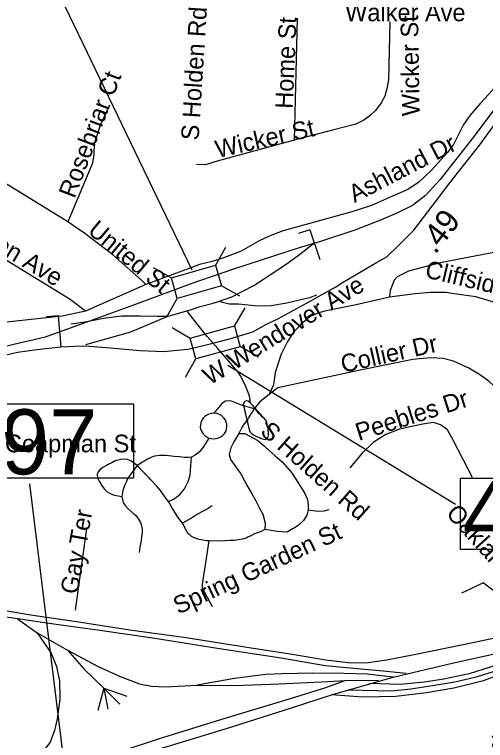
# Model space of a CAD drawing. Extents: x 1662474 to 1856135, y 779280 to 917889.
# Drawn here: x 1748354 to 1750894, y 841234 to 845145 of the extents above; entities that cross this region are included whole.
import ezdxf

# ---------------------------------------------------------------- set-up
doc = ezdxf.new("R2010")
doc.units = 0
for name, color, linetype in [('Exist Hydrographic Misc Water Feature', 7, 'Continuous'), ('Exist Railroad Mainline', 7, 'Continuous'), ('Exist Railroad Siding', 7, 'Continuous'), ('Exist Road Non-System Type 51', 7, 'Continuous'), ('Exist Road Non-System Type 51 Label', 7, 'Continuous'), ('Exist Road Secondary Mileage Tenths English Label', 7, 'Continuous'), ('Exist Road Secondary Structure Cantilever Sign CELL', 7, 'Continuous'), ('Exist Road Secondary Structure Culvert Number Label', 7, 'Continuous'), ('Exist Road Secondary Structure Standard Bridge CELL', 7, 'Continuous'), ('Exist Road Secondary Structure Standard Bridge Number Label', 7, 'Continuous'), ('Exist Road Secondary Type 51 Divided Attributed', 7, 'Continuous'), ('Exist Road Secondary Type 51 Label', 7, 'Continuous')]:
    doc.layers.add(name, color=color, linetype=linetype)

msp = doc.modelspace()

# ---------------------------------------------------------------- linework, layer by layer
at = {"layer": 'Exist Hydrographic Misc Water Feature'}
for points in [[(1749627, 843050.2), (1749625.2, 843070.3), (1749621.3, 843088.3), (1749613.5, 843108.3), (1749595.8, 843152.5), (1749572.2, 843198.7), (1749558.3, 843220.8), (1749548.5, 843232.9), (1749510.7, 843277.3), (1749451.3, 843345.7), (1749393.9, 843410.2), (1749330.5, 843488.8), (1749287, 843545.1)], [(1749627, 843050.2), (1749621, 843056.2), (1749615.1, 843062.3), (1749603, 843064.4), (1749596.9, 843060.4), (1749593, 843056.5), (1749586.8, 843044.5), (1749590.9, 843030.5), (1749596.6, 843010.4), (1749604.2, 842976.3), (1749608.1, 842960.3), (1749612, 842938.3), (1749615.9, 842922.3), (1749621.7, 842904.2), (1749625.8, 842894.2), (1749631.5, 842888.1), (1749643.6, 842880), (1749655.5, 842873.9), (1749677.4, 842863.7), (1749689.3, 842859.7), (1749699.4, 842857.5), (1749707.4, 842855.5), (1749717.4, 842863.4), (1749721.5, 842869.4), (1749723.6, 842877.4), (1749723.8, 842891.3), (1749721.7, 842903.4), (1749721.7, 842913.3), (1749718, 842923.4), (1749713.9, 842933.5), (1749712.1, 842941.5), (1749712.1, 842947.5), (1749712.3, 842955.5), (1749708.2, 842961.5), (1749698.4, 842971.6), (1749692.4, 842975.7), (1749682.4, 842985.7), (1749672.5, 842995.8), (1749668.6, 842999.9), (1749660.6, 843009.9), (1749656.7, 843016), (1749648.7, 843028), (1749636.8, 843040.1), (1749627, 843050.2)], [(1749627, 843050.2), (1749615.1, 843062.3), (1749603, 843064.4), (1749596.9, 843060.4), (1749593, 843056.5), (1749586.8, 843044.5), (1749612, 842938.3), (1749615.9, 842922.3), (1749621.7, 842904.2), (1749625.8, 842894.2), (1749631.5, 842888.1), (1749643.6, 842880), (1749655.5, 842873.9), (1749677.4, 842863.7), (1749689.3, 842859.7), (1749707.4, 842855.5), (1749717.4, 842863.4), (1749721.5, 842869.4), (1749723.6, 842877.4), (1749723.8, 842891.3), (1749721.7, 842913.3), (1749712.3, 842955.5), (1749708.2, 842961.5), (1749648.7, 843028), (1749627, 843050.2)]]:
    msp.add_lwpolyline(points, dxfattribs=at)
at = {"layer": 'Exist Railroad Mainline'}
msp.add_line((1750063.7, 841479.2), (1750396.2, 841575.5), dxfattribs=at)
for points in [[(1747625.2, 842037.4), (1747907.2, 841991.9), (1748194.9, 841952.2), (1748452.3, 841908.9), (1748688.3, 841875.5), (1748975.9, 841829.6), (1749279.6, 841788), (1749595.4, 841737.9), (1749851.3, 841698.5), (1750033.1, 841667.6), (1750168.7, 841652.7), (1750262.9, 841654), (1750361, 841667.5), (1750501.1, 841694.8), (1750773.4, 841751.3), (1750987.6, 841795.8), (1751069.9, 841808.9), (1751134.2, 841807), (1751196.9, 841791.9), (1751235.6, 841770.4), (1751175.1, 841716.8), (1751066.8, 841655.4)], [(1750396.2, 841575.5), (1750714.8, 841649.4), (1750991.2, 841711.7), (1751165.3, 841752.8)], [(1748380.8, 840945.3), (1748607.2, 841019.8), (1748933.9, 841124.1), (1749154.3, 841194.5), (1749502.8, 841300.6), (1749847.4, 841410.4), (1750063.7, 841479.2)]]:
    msp.add_lwpolyline(points, dxfattribs=at)
at = {"layer": 'Exist Railroad Siding'}
for p, q in [((1748370.5, 841889.2), (1748146.6, 841920.4)), ((1748370.5, 841889.2), (1748476, 841814.5)), ((1748476, 841814.5), (1748639.2, 841719.6)), ((1750138.2, 841556.8), (1750316.4, 841557.8)), ((1748836.2, 841516.4), (1748803.6, 841394.6)), ((1748836.2, 841516.4), (1748857.6, 841402.4)), ((1748836.2, 841516.4), (1748921.8, 841429.9)), ((1748836.2, 841516.4), (1748960.1, 841471.8))]:
    msp.add_line(p, q, dxfattribs=at)
for points in [[(1750466.6, 841595.1), (1750342.4, 841607.8), (1750202.8, 841620.5), (1750028.9, 841635.5), (1749793, 841677.1), (1749459.3, 841726.9), (1749099.7, 841785.1), (1748814, 841826.7), (1748566.2, 841860), (1748370.5, 841889.2)], [(1748476, 841814.5), (1748551.2, 841704), (1748579.9, 841631.6), (1748596.4, 841553.8), (1748599, 841455.6), (1748585, 841350.2), (1748569.6, 841286.8), (1748546.4, 841224.2), (1748488, 841146.7), (1748439.6, 841092.8), (1748387.5, 841045), (1748311.3, 840993.7), (1748238.7, 840960.1), (1748050.6, 840893), (1747759.7, 840796.8), (1747507.2, 840710.4), (1747196.8, 840604.1), (1747006.4, 840537.1), (1746924.2, 840497.8), (1746804, 840428.3), (1746586.9, 840263.7)], [(1748639.2, 841719.6), (1748728.7, 841619), (1748836.2, 841516.4)], [(1748639.2, 841719.6), (1748804.8, 841632.6), (1748924.5, 841577.9), (1749028.1, 841539.4), (1749093.8, 841526.9), (1749165.9, 841522.5), (1749340.1, 841531.4)], [(1750958.9, 841642.1), (1750806.6, 841592.7), (1750670.1, 841564), (1750563.7, 841547.5), (1750434.8, 841536), (1750266.2, 841540.1)], [(1750958.6, 841610), (1750836.4, 841572.8), (1750728.2, 841547.4), (1750608, 841528.2), (1750492.1, 841510.9), (1750388.1, 841499.8), (1750153.9, 841504.6)], [(1750396.2, 841575.5), (1750256.7, 841590.2), (1750132.7, 841594.7), (1749960.4, 841595.9), (1749798.6, 841592.9), (1749708.5, 841589.5), (1749540.4, 841568.3), (1749340.1, 841531.4)], [(1750960.3, 841584), (1750876.3, 841553.9), (1750723.9, 841515.6), (1750576, 841490.4), (1750411.5, 841471.1), (1750231.9, 841466.3), (1750063.7, 841479.2)], [(1748380.8, 840945.3), (1748437.1, 841001), (1748497.2, 841034.5), (1748743.7, 841115.2), (1749136.3, 841244.7), (1749491.1, 841354.7), (1749841.8, 841460.8), (1750028.1, 841517.4), (1750138.2, 841556.8)], [(1749340.1, 841531.4), (1749542.2, 841530.5), (1749780.4, 841538.8), (1750010.4, 841549.6), (1750138.2, 841556.8)]]:
    msp.add_lwpolyline(points, dxfattribs=at)
at = {"layer": 'Exist Road Non-System Type 51'}
for p, q in [((1749879.1, 845124.5), (1749861.5, 844467.4)), ((1749384.4, 844334.8), (1749335.8, 844336.1)), ((1749352, 843798.6), (1749305.1, 843779.9)), ((1749305.1, 843779.9), (1749061.5, 843691)), ((1749061.5, 843691), (1748737.9, 843546.9)), ((1749177, 843517.2), (1749308.5, 843555.9)), ((1749308.5, 843555.9), (1749356.2, 843571.9)), ((1749728.1, 843097.6), (1749678, 843057.9)), ((1749678, 843057.9), (1749645.8, 843020.4)), ((1748742.6, 842375.5), (1748680.4, 841936.4)), ((1750811.1, 842049.5), (1750764.9, 842028.2))]:
    msp.add_line(p, q, dxfattribs=at)
for points in [[(1751034.6, 845090.7), (1751017.4, 844987.9), (1750978.5, 844824.6), (1750953.9, 844775.2), (1750931.9, 844737.2), (1750867.5, 844667.9), (1750810, 844601.2), (1750774.4, 844549.5), (1750722.1, 844444.8), (1750686.9, 844398.9), (1750600.6, 844304.6), (1750532.4, 844240.4), (1750471.6, 844200.7), (1750409.5, 844172.9), (1750279.6, 844115.7), (1750173.9, 844082), (1749803.2, 843979.9), (1749736.6, 843954.8), (1749678, 843926.9), (1749577, 843870.5), (1749477, 843832.2), (1749412.4, 843813.2), (1749352, 843798.6)], [(1750378.5, 845105.4), (1750371.6, 844792.8), (1750362.8, 844744), (1750351, 844704.6), (1750331, 844669.4), (1750301.6, 844626.9), (1750270.1, 844598.4), (1750237.6, 844576), (1750194.2, 844554.5), (1750069.4, 844521.2), (1749861.5, 844467.4)], [(1748866.5, 844656.4), (1748818.8, 844553.2), (1748784.6, 844447.7), (1748781.6, 844392), (1748773.9, 844343.8), (1748641.9, 844028.8)], [(1748641.9, 844028.8), (1748346.9, 844209.1), (1747738.6, 844579.7)], [(1749861.5, 844467.4), (1749446.5, 844354.8), (1749384.4, 844334.8)], [(1748737.9, 843546.9), (1748655.1, 843609.1), (1747563.6, 844277.6)], [(1749061.5, 843691), (1749038.6, 843714.4), (1748884.4, 843850.6), (1748733.4, 843965.2), (1748641.9, 844028.8)], [(1751276.1, 843965.8), (1751155.4, 843904.9), (1750650.1, 843807.2), (1750478.2, 843761.4), (1750446, 843746.4), (1750416.4, 843730.6), (1750402.1, 843712.8), (1750392.6, 843689.7), (1750380.9, 843657.9), (1750376.1, 843621.9)], [(1749455.1, 843598.6), (1749526.1, 843623.5), (1749644.6, 843684.9), (1749818.6, 843800.7), (1749883.2, 843846.4), (1749973, 843916.4)], [(1751341.2, 843403.9), (1751037.6, 843557.4), (1750957, 843589.7), (1750842.4, 843624.4), (1750725.8, 843640.9), (1750681.4, 843646.4), (1750594.9, 843647.9), (1750514.5, 843640.6), (1750376.1, 843621.9)], [(1749356.2, 843571.9), (1749425, 843590.2), (1749455.1, 843598.6)], [(1749982.8, 843632.2), (1749944.6, 843618.2), (1749822.9, 843589.2), (1749737.6, 843574.7), (1749665.6, 843574.4), (1749562.5, 843584.9), (1749512.4, 843584.9), (1749455.1, 843598.6)], [(1750376.1, 843621.9), (1750196.9, 843581.5), (1750035.8, 843547.7), (1750000.1, 843539), (1749948.9, 843518.2), (1749896.9, 843473.7), (1749853.9, 843426.7), (1749823.9, 843379.9), (1749791.6, 843314.9), (1749760.6, 843215.4), (1749750.1, 843150.4), (1749728.1, 843097.6)], [(1748737.9, 843546.9), (1748610.4, 843520.1), (1748160.5, 843471.6)], [(1749177, 843517.2), (1749122.9, 843517.2), (1749029.2, 843519.1), (1748933.4, 843520.4), (1748833.4, 843507), (1748735.5, 843488.1), (1748659.4, 843475.8)], [(1748738.6, 843366.4), (1748795.9, 843383.9), (1748981.1, 843436.1), (1749177, 843517.2)], [(1751134.1, 842800.7), (1751014.2, 843041.7), (1750966.6, 843119.1), (1750914.2, 843167.1), (1750867.8, 843201.5), (1750804, 843238.8), (1750721.4, 843277.9), (1750665.4, 843290.8), (1750599.8, 843296), (1750538.9, 843289.9), (1750502.9, 843286), (1750227.9, 843230.4), (1749774.1, 843134.2), (1749728.1, 843097.6)], [(1749645.8, 843020.4), (1749608.1, 843030.4), (1749578, 843040.9), (1749523.9, 843062.1), (1749511.4, 843063.7), (1749491.4, 843060.9), (1749474.4, 843051.1), (1749428.4, 842996.8)], [(1749645.8, 843020.4), (1749618.6, 842975), (1749614, 842968.2), (1749610, 842961.4), (1749600.4, 842949), (1749588.2, 842931.7), (1749576.4, 842912), (1749567.5, 842894.2), (1749564.6, 842887.9)], [(1749428.4, 842996.8), (1749415.2, 842996), (1749402.9, 842992), (1749390.6, 842987.1), (1749379.9, 842979.2), (1749370.9, 842969.5), (1749363.6, 842958.7), (1749358.6, 842946.9), (1749356.5, 842934.4), (1749356.2, 842921.4), (1749358.6, 842908.4), (1749363.6, 842897), (1749370.9, 842886), (1749379.9, 842876.6), (1749390.6, 842868.9), (1749402.9, 842863.2)], [(1749402.9, 842863.2), (1749415.2, 842859.8), (1749428.6, 842859), (1749442.4, 842860), (1749455.1, 842863.9), (1749466.8, 842869.8), (1749477.2, 842877.9), (1749485.9, 842887.6), (1749493, 842898.6), (1749497.4, 842910.9), (1749499.2, 842927.5), (1749499.2, 842932.2), (1749499, 842935.9), (1749497.4, 842944.9), (1749496.1, 842949), (1749494.6, 842952.7), (1749493, 842957.2), (1749490.9, 842960.9), (1749483.2, 842971.4), (1749480.1, 842974.4), (1749477.2, 842978.1), (1749473.9, 842980.5), (1749470.4, 842983.7), (1749467, 842986), (1749462.9, 842988.4), (1749458.9, 842990.2), (1749455.1, 842991.8), (1749450.8, 842993.1), (1749446.5, 842994.7), (1749442.4, 842995.8), (1749433.1, 842996.5), (1749428.4, 842996.8)], [(1750823.4, 842650.4), (1750722.1, 842848.5), (1750689.9, 842907), (1750652.2, 842934), (1750614.2, 842946.1), (1750556.5, 842938.2), (1750488, 842923.2), (1750429.6, 842910.2), (1750357.2, 842882.4), (1750288.2, 842838.5), (1750229.8, 842781.9), (1750162, 842702.9)], [(1749402.9, 842863.2), (1749384.9, 842834.6), (1749374.4, 842820.1), (1749365.9, 842806.8), (1749350.5, 842786.8), (1749327.6, 842770), (1749309.2, 842760.6)], [(1749564.6, 842887.9), (1749536.2, 842842.7), (1749520.5, 842810.2), (1749511.4, 842775.2), (1749519.2, 842747.9), (1749552, 842703.4), (1749574.1, 842669.5), (1749593, 842636.9), (1749608.1, 842605.7), (1749631, 842570), (1749656.2, 842524.1), (1749675.4, 842486), (1749693.8, 842452.7), (1749706.4, 842404.9), (1749704.2, 842370.8)], [(1749564.6, 842887.9), (1749596.9, 842887.1), (1749665.9, 842849.2), (1749702.1, 842819.1), (1749728.1, 842795.2), (1749760.1, 842767.4), (1749796.9, 842735.1), (1749847.9, 842676.9), (1749884.4, 842621.4), (1749919.8, 842564.2), (1749933.4, 842531.9), (1749938.6, 842502), (1749938.6, 842476.9)], [(1749016.4, 842714.9), (1748983.5, 842738.2), (1748960.1, 842749.8), (1748927.9, 842748.2), (1748897.8, 842739.6), (1748879.1, 842730.4), (1748859.6, 842720.4), (1748849.6, 842714.6), (1748830.2, 842703.6), (1748815.4, 842693.1), (1748805.6, 842681.2), (1748800.6, 842666.1), (1748802.4, 842649.5), (1748810.9, 842629.9), (1748824, 842608.4), (1748837.4, 842589.2), (1748852.4, 842575), (1748876.8, 842561.4), (1748892.8, 842555.6), (1748933.1, 842549)], [(1749309.2, 842760.6), (1749292.8, 842757.7), (1749270.6, 842758.2), (1749243.6, 842761.4), (1749214.5, 842763.9), (1749172, 842768.4), (1749135.5, 842769.8), (1749109.5, 842765), (1749094.9, 842760), (1749084.1, 842755.4), (1749071.5, 842749.2), (1749047.9, 842735.6), (1749016.4, 842714.9)], [(1749184.6, 842521.2), (1749210.9, 842534), (1749226.9, 842544.2), (1749247.9, 842560.6), (1749270.9, 842589.4), (1749290.9, 842628.8), (1749301.1, 842663.2), (1749305.9, 842713.9), (1749307.4, 842738.2), (1749309.2, 842760.6)], [(1749016.4, 842714.9), (1748985.1, 842674.2), (1748974.9, 842659.8), (1748964.1, 842643.2), (1748956, 842626.2), (1748948.9, 842611.5), (1748942.9, 842596.2), (1748938.1, 842581), (1748933.1, 842549)], [(1749184.6, 842521.2), (1749170.6, 842539), (1749140.8, 842579.7), (1749119.2, 842605.4), (1749088, 842639.9), (1749074.1, 842653.5), (1749068.4, 842660.9), (1749061.8, 842667.4), (1749057.9, 842671.4), (1749056, 842673.9), (1749016.4, 842714.9)], [(1748933.1, 842549), (1748940.2, 842515.9), (1748951.2, 842499.4), (1748965.9, 842483.4), (1748982, 842468.7), (1748998.2, 842454.5), (1749005.9, 842447.7), (1749018.4, 842432.2), (1749032.9, 842408.4), (1749039.1, 842391), (1749042.1, 842372.4), (1749042.1, 842352.4), (1749039.6, 842332.2), (1749036.6, 842312), (1749033.4, 842292.6), (1749030.8, 842276), (1749028.1, 842261.1), (1749027.1, 842247.2)], [(1749259.4, 842403.9), (1749234.1, 842437.2), (1749221.6, 842459), (1749206.4, 842484.4), (1749184.6, 842521.2)], [(1749420.9, 842498.6), (1749398, 842482.9), (1749367.8, 842467.4), (1749341.9, 842452.7), (1749308.5, 842431.9), (1749277, 842413.4), (1749259.4, 842403.9)], [(1749938.6, 842476.9), (1749930.5, 842446.9), (1749925.8, 842438), (1749911.9, 842419.6), (1749895.6, 842402.6), (1749877.8, 842388.4), (1749863.6, 842379.2), (1749853.6, 842373.7), (1749825, 842356.9), (1749769.9, 842360), (1749737.6, 842364.2), (1749704.2, 842370.8)], [(1749938.6, 842476.9), (1749989.6, 842469.5), (1750023.4, 842470.2), (1750051, 842478.4)], [(1749402.6, 842308.9), (1749390.1, 842309.4), (1749368.9, 842312.8), (1749350.1, 842316.4), (1749322.9, 842325.9), (1749308.8, 842333.5), (1749300.9, 842339.2), (1749291.1, 842347.7), (1749279.4, 842367.1), (1749259.4, 842403.9)], [(1749704.2, 842370.8), (1749680.1, 842357.7), (1749648.4, 842347.9), (1749629.1, 842335.9), (1749611.9, 842328.2), (1749604.2, 842324.1), (1749583.2, 842318.4), (1749561.2, 842314.4), (1749539.4, 842312), (1749516.4, 842310.4), (1749490.4, 842309.7), (1749463.1, 842308.1), (1749402.6, 842308.9)], [(1749402.6, 842308.9), (1749366.8, 842074.2), (1749367, 842055.9), (1749420.2, 841955.1)], [(1751123.6, 842009.4), (1751025.8, 842010.9), (1750961.8, 842027.5), (1750928.9, 842047.4), (1750881.4, 842083.7), (1750811.1, 842049.5)]]:
    msp.add_lwpolyline(points, dxfattribs=at)
at = {"layer": 'Exist Road Secondary Structure Cantilever Sign CELL'}
for p, q in [((1749946.3, 843985.4), (1749886.2, 843965)), ((1749946.3, 843985.4), (1750000.5, 843825.7)), ((1748589.4, 843522), (1748526.2, 843516.3)), ((1748589.4, 843522), (1748604.5, 843354.1))]:
    msp.add_line(p, q, dxfattribs=at)
at = {"layer": 'Exist Road Secondary Structure Culvert Number Label'}
msp.add_line((1748706.9, 840416.3), (1748437, 842616.4), dxfattribs=at)
msp.add_lwpolyline([(1747773.1, 843047.9), (1748995.8, 843047.9), (1748995.8, 842647.7), (1747773.1, 842647.7)], close=True, dxfattribs=at)
at = {"layer": 'Exist Road Secondary Structure Standard Bridge CELL'}
for p, q in [((1749438.8, 843793.3), (1749494.3, 843891.9)), ((1749101.3, 843782.4), (1749200, 843726.9)), ((1749469.4, 843684.3), (1749568, 843628.8)), ((1749175.7, 843516.8), (1749231.2, 843615.4)), ((1749541.2, 843466.6), (1749597.4, 843564.8)), ((1749203.7, 843458), (1749301.9, 843401.9)), ((1749571, 843357.4), (1749669.3, 843301.2)), ((1749276.3, 843191.9), (1749332.4, 843290.2))]:
    msp.add_line(p, q, dxfattribs=at)
for points in [[(1749200, 843726.9), (1749438.7, 843793.8), (1749469.9, 843682.3), (1749231.2, 843615.4)], [(1749301.9, 843401.9), (1749541.1, 843467.1), (1749571.6, 843355.4), (1749332.4, 843290.2)]]:
    msp.add_lwpolyline(points, close=True, dxfattribs=at)
at = {"layer": 'Exist Road Secondary Structure Standard Bridge Number Label'}
for p, q in [((1749312.5, 843766.7), (1748227.4, 846016.7)), ((1749504, 843256.1), (1750732.7, 842506.1))]:
    msp.add_line(p, q, dxfattribs=at)
msp.add_lwpolyline([(1750759.4, 842646.1), (1751688.3, 842646.1), (1751688.3, 842261.9), (1750759.4, 842261.9)], close=True, dxfattribs=at)
at = {"layer": 'Exist Road Secondary Type 51 Divided Attributed'}
for points in [[(1751266.8, 845073.2), (1751204, 844989.6), (1751199.5, 844983.2), (1751067.5, 844799.5), (1750826.1, 844480.2), (1750650.6, 844256), (1750570.1, 844170.7), (1750501.3, 844116.4), (1750416.9, 844074.8), (1750328.6, 844037.8), (1750189.2, 843983.7), (1750003.7, 843922.2), (1749888.7, 843888), (1749756.5, 843844.8), (1749534.5, 843772.9), (1749441, 843740.6), (1749334.9, 843704.6)], [(1749438.4, 843377.7), (1749513.2, 843398.1), (1749638.9, 843434.6), (1749713.5, 843476.6), (1749773.9, 843506.1), (1749931.6, 843590.9), (1750087, 843678.1), (1750123, 843700.6), (1750305.9, 843808.7), (1750364.5, 843841.6), (1750423.9, 843899), (1750506.8, 843982.4), (1750634.8, 844149.4), (1750701.4, 844238.3), (1750863.7, 844442.4), (1751045.1, 844693.3), (1751158.3, 844838.8), (1751249, 844966.8), (1751260.3, 844981.2), (1751297.1, 845028.2), (1751331.8, 845070.1)], [(1749334.9, 843704.6), (1749246.9, 843672.3), (1748976, 843572), (1748679.3, 843464.7), (1748518.9, 843406.6), (1748319.5, 843360), (1748042.9, 843309.4), (1747804.6, 843267), (1747481.5, 843203.1), (1747231.1, 843152.2), (1746911.4, 843087.4), (1746749.5, 843056.1), (1746692.6, 843041.1), (1746611.1, 843019.6), (1746509.7, 842992.1), (1746407.4, 842951.7), (1746124, 842795.1), (1745826.3, 842617.6), (1745778.3, 842591.3)], [(1748216.3, 843289.9), (1748370.4, 843325.1), (1748475.3, 843339.9), (1748604.5, 843354.1), (1748718.5, 843360.3), (1748756.2, 843357.7), (1748850.5, 843351.1), (1749031.3, 843333.9), (1749159, 843329.5), (1749286.8, 843342.7), (1749316.5, 843348.2), (1749321.8, 843349.4), (1749438.4, 843377.7)]]:
    msp.add_lwpolyline(points, dxfattribs=at)

# ---------------------------------------------------------------- texts
at = {"layer": 'Exist Road Non-System Type 51 Label'}
for s, p in [('Walker Ave', (1750137.2, 845108.4)), ('Coapman St', (1748302.6, 842786.3))]:
    msp.add_text(s, height=95, dxfattribs=at).set_placement(p)
for s, rotation, p in [('S Holden Rd', 86.3568, (1749346.9, 844465)), ('Home St', 87.5859, (1749854.4, 844635.6)), ('Wicker St', 90.9582, (1750539.6, 844598.3)), ('Rosebriar Ct', 69.1072, (1748678, 844149.6)), ('Wicker St', 12.8032, (1749449.3, 844371.1)), ('Ashland Dr', 27.4821, (1750188, 844128.6)), ('Princeton Ave', 328.8662, (1747900.6, 844085.3)), ('United St', 320.3308, (1748743.8, 843971)), ('Cliffside Ter', 346.7539, (1750563.2, 843729.5)), ('Collier Dr', 12.6458, (1750125.4, 843214)), ('Peebles Dr', 17.5545, (1750210.8, 842846.6)), ('S Holden Rd', 318.4506, (1749673.8, 842890.2)), ('Gay Ter', 79.9249, (1748694.4, 842017.3)), ('Oakland Ave', 312.1908, (1750676.8, 842453.4)), ('Spring Garden St', 25.0092, (1749238.2, 841911.5)), ('Brandt St', 53.4098, (1750816.4, 840936.9))]:
    msp.add_text(s, height=95, rotation=rotation, dxfattribs=at).set_placement(p)
at = {"layer": 'Exist Road Secondary Mileage Tenths English Label'}
msp.add_text('.49', height=125, rotation=52.5355, dxfattribs=at).set_placement((1750623.6, 843848.4))
at = {"layer": 'Exist Road Secondary Structure Culvert Number Label'}
msp.add_text('L697', height=350, dxfattribs=at).set_placement((1747760.1, 842667.5))
at = {"layer": 'Exist Road Secondary Structure Standard Bridge Number Label'}
msp.add_text('487', height=350, dxfattribs=at).set_placement((1750771.9, 842281.7))
at = {"layer": 'Exist Road Secondary Type 51 Label'}
msp.add_text('W Wendover Ave', height=95, rotation=31.5547, dxfattribs=at).set_placement((1749407.5, 843145.5))

doc.saveas('drawing.dxf')
